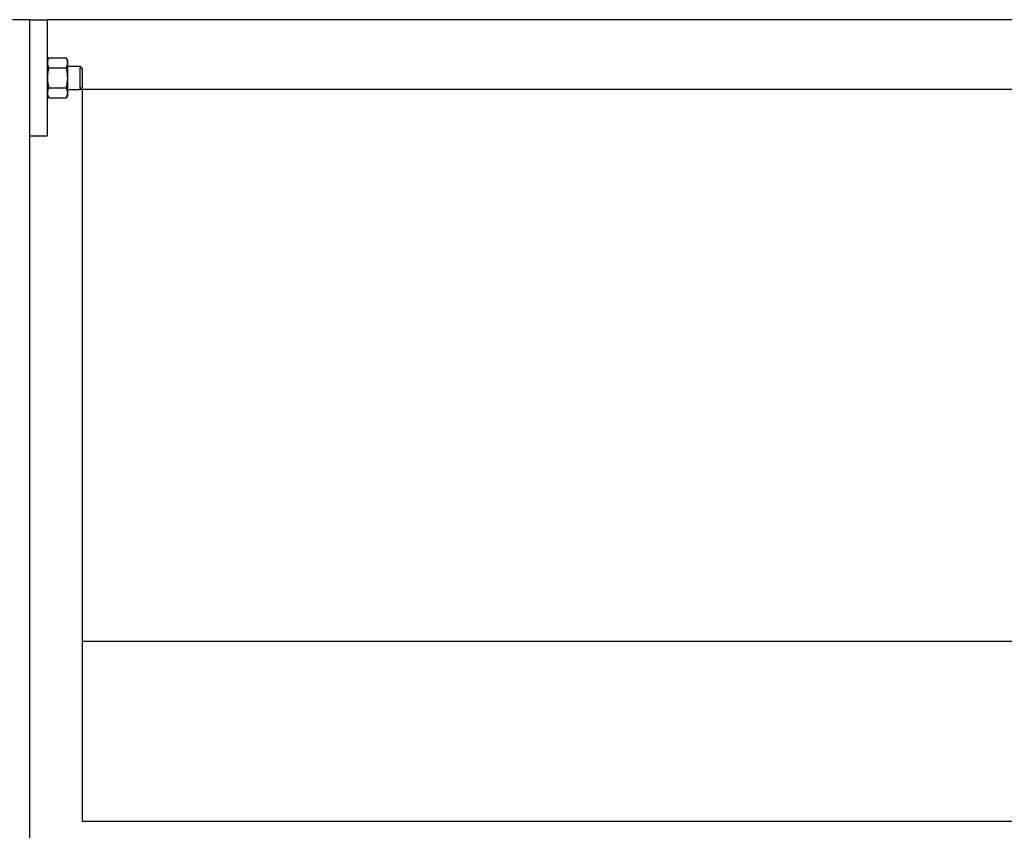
# Model space of a CAD drawing. Header units: inches. Extents: x 5 to 1128, y -85 to 748.
# Tile 601 of 656: x 1010 to 1031, y 353 to 371. Entities that reach past the tile are written whole.
import ezdxf

# ---------------------------------------------------------------- set-up
doc = ezdxf.new("R2010")
doc.units = ezdxf.units.IN
doc.header["$LTSCALE"] = 32
doc.header["$MEASUREMENT"] = 0
doc.layers.add('Visible (ANSI)', color=7, linetype='Continuous', lineweight=30)

msp = doc.modelspace()

# ---------------------------------------------------------------- linework, layer by layer
at = {"layer": 'Visible (ANSI)'}
for p, q in [((1010.43078, 370.85867), (1010.05578, 370.85867)), ((1010.43078, 336.764), (1010.43078, 370.85867)), ((1010.43078, 370.85867), (1010.80578, 370.85867)), ((1053.30578, 370.85867), (1010.80578, 370.85867)), ((1010.80578, 370.85867), (1010.80578, 368.35867)), ((1010.80578, 369.98367), (1010.83928, 370.04168)), ((1010.83928, 370.04168), (1011.21029, 370.04168)), ((1011.24378, 369.98367), (1011.21029, 370.04168)), ((1011.24378, 369.93343), (1011.24378, 369.98367)), ((1011.24378, 369.60867), (1011.24378, 369.93343)), ((1010.83928, 369.82518), (1011.21029, 369.82518)), ((1011.24378, 369.85867), (1011.51001, 369.85867)), ((1011.51001, 369.35867), (1011.51001, 369.85867)), ((1011.55578, 369.81148), (1011.51001, 369.85867)), ((1011.55578, 369.81148), (1011.55578, 369.40586)), ((1011.24378, 369.28391), (1011.24378, 369.60867)), ((1010.80578, 369.23367), (1010.83928, 369.17566)), ((1010.83928, 369.39216), (1011.21029, 369.39216)), ((1011.24378, 369.23367), (1011.21029, 369.17566)), ((1011.24378, 369.35867), (1011.51001, 369.35867)), ((1011.24378, 369.23367), (1011.24378, 369.28391)), ((1011.55578, 369.40586), (1011.51001, 369.35867)), ((1011.55578, 369.35867), (1011.51001, 369.35867)), ((1011.55578, 369.35867), (1011.55578, 353.60867)), ((1052.55578, 369.35867), (1011.55578, 369.35867)), ((1010.83928, 369.17566), (1011.21029, 369.17566)), ((1010.43078, 368.35867), (1010.80578, 368.35867)), ((1036.37271, 357.48367), (1011.55578, 357.48367)), ((1047.86828, 353.60867), (1011.55578, 353.60867))]:
    msp.add_line(p, q, dxfattribs=at)
for points in [[(1010.83928, 370.04168), (1010.80578, 369.98367), (1010.80578, 369.93343)], [(1010.80578, 369.93343), (1010.80578, 369.88319), (1010.83928, 369.82518)], [(1011.24378, 369.93343), (1011.24378, 369.98367), (1011.21029, 370.04168)], [(1011.21029, 369.82518), (1011.24378, 369.88319), (1011.24378, 369.93343)], [(1010.83928, 369.82518), (1010.80578, 369.70915), (1010.80578, 369.60867)], [(1011.24378, 369.60867), (1011.24378, 369.70915), (1011.21029, 369.82518)], [(1010.80578, 369.60867), (1010.80578, 369.50819), (1010.83928, 369.39216)], [(1011.21029, 369.39216), (1011.24378, 369.50819), (1011.24378, 369.60867)], [(1010.83928, 369.39216), (1010.80578, 369.33415), (1010.80578, 369.28391)], [(1010.80578, 369.28391), (1010.80578, 369.23367), (1010.83928, 369.17566)], [(1011.24378, 369.28391), (1011.24378, 369.33415), (1011.21029, 369.39216)], [(1011.21029, 369.17566), (1011.24378, 369.23367), (1011.24378, 369.28391)]]:
    msp.add_rational_spline(points, [1, 1.0379548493, 1], degree=2, dxfattribs=at)

doc.saveas('drawing.dxf')
